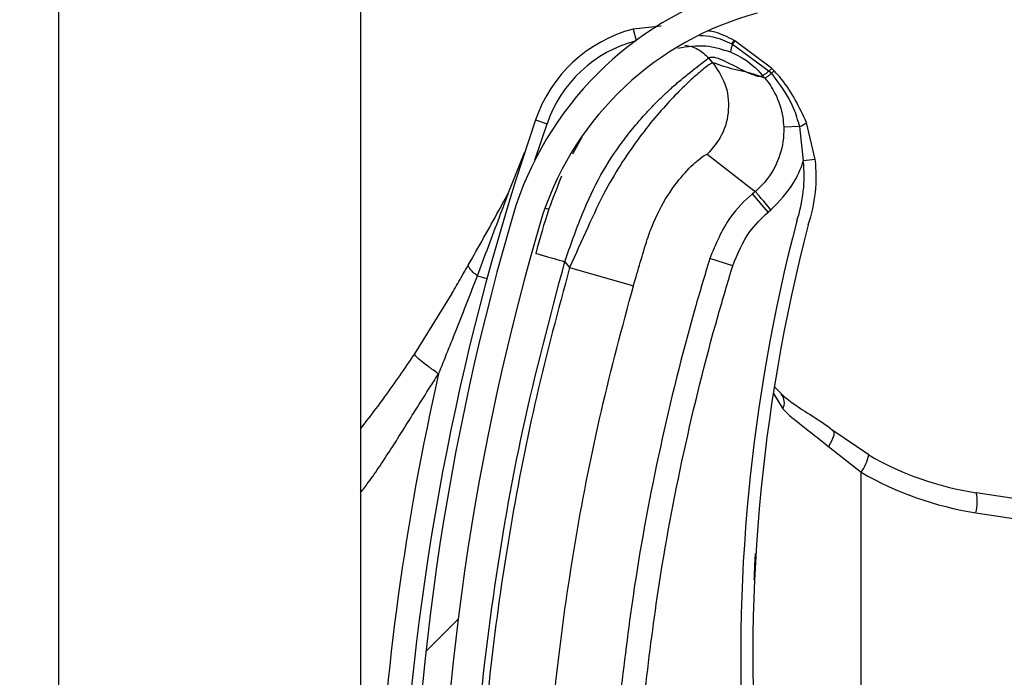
# Model space of a CAD drawing. Header units: inches. Extents: x 170 to 284, y 215 to 248.
# Tile 939 of 1056: x 235.429 to 235.5128, y 241.9342 to 241.9902. Entities that reach past the tile are written whole.
import ezdxf

# ---------------------------------------------------------------- set-up
doc = ezdxf.new("R2010")
doc.units = ezdxf.units.IN
doc.header["$LTSCALE"] = 0.25
doc.header["$MEASUREMENT"] = 0
doc.layers.add('ANNOTATIONS', color=1, linetype='Continuous')
doc.layers.add('LH TOP OF HOOD', color=7, linetype='Continuous')
doc.styles.add('ARIAL', font='arial.ttf', dxfattribs={"height": 0.09375})
doc.dimstyles.new('STANDARD$0', dxfattribs={"dimtxt": 0.09375, "dimasz": 0.09375, "dimexe": 0.03125, "dimexo": 0.046875, "dimgap": 0.09, "dimtad": 0, "dimtih": 1, "dimtoh": 1, "dimdec": 4, "dimzin": 0, "dimdsep": 46, "dimtxsty": 'ARIAL', "dimcen": 0.09, "dimadec": 0, "dimazin": 0, "dimtfac": 1, "dimtdec": 4, "dimtofl": 0, "dimtmove": 0, "dimatfit": 1, "dimfxl": 1, "dimtolj": 1, "dimtzin": 0, "dimarcsym": 0})

# ---------------------------------------------------------------- blocks, each defined once
blk = doc.blocks.new('*D70')
at = {"layer": 'ANNOTATIONS', "color": 0, "lineweight": -2, "transparency": 16777216}
for p, q in [((235.475871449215, 243.8427370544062), (236.9163148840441, 243.8427370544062)), ((236.8850648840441, 243.7489870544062), (236.8850648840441, 242.028811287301)), ((236.8850648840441, 239.873775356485), (236.8850648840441, 241.5939511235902)), ((236.1545398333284, 239.780025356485), (236.9163148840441, 239.780025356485))]:
    blk.add_line(p, q, dxfattribs=at)
at = {"layer": 'ANNOTATIONS', "color": 0, "transparency": 16777216}
for points in [[(236.8694398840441, 243.7489870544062), (236.9006898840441, 243.7489870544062), (236.8850648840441, 243.8427370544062)], [(236.8694398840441, 239.873775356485), (236.9006898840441, 239.873775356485), (236.8850648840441, 239.780025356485)]]:
    blk.add_solid(points, dxfattribs=at)
at = {"layer": 'defpoints', "color": 0, "transparency": 16777216}
for p in [(235.428996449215, 243.8427370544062), (236.1076648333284, 239.780025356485), (236.8850648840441, 239.780025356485)]:
    blk.add_point(p, dxfattribs=at)
at = {"layer": 'ANNOTATIONS', "color": 0, "transparency": 16777216, "insert": (236.8850648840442, 241.8113812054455), "char_height": 0.09375, "attachment_point": 5, "style": 'ARIAL'}
blk.add_mtext('\\A1;OPENING\\PHEIGHT', dxfattribs=at)

msp = doc.modelspace()

# ---------------------------------------------------------------- hatches: boundary and pattern name
at = {"layer": 'LH TOP OF HOOD'}
h = msp.add_hatch(dxfattribs=at)
h.set_pattern_fill('ANSI31', color=256, scale=0.34241245, angle=2.8e-322, style=0)
h.set_pattern_definition([(45, (225.4196035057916, 238.187647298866), (-0.03026527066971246, 0.03026527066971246), [])])
edge = h.paths.add_edge_path(flags=0)
edge.add_arc((235.4928707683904, 241.8217658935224), 0.001712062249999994, 450.0000000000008, 472.2104203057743)
edge.add_line((235.4922235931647, 241.8233509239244), (235.4913110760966, 241.8255858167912))
edge.add_arc((235.4928707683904, 241.8217658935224), 0.004126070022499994, 450, 472.2104203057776, ccw=False)
edge.add_arc((235.4928707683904, 241.8128631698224), 0.01302879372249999, 401.4761673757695, 450, ccw=False)
edge.add_arc((235.4886248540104, 241.8097129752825), 0.01830194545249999, 359.9999999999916, 400.0613730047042, ccw=False)
edge.add_arc((235.4951649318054, 241.8097129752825), 0.01176186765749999, 292.1408576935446, 359.99999999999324, ccw=False)
edge.add_arc((235.4928707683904, 241.8129658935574), 0.01566536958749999, 235.2570680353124, 295.43079980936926, ccw=False)
edge.add_arc((235.4981096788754, 241.8210810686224), 0.02532140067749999, 212.8542481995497, 235.9809333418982, ccw=False)
edge.add_arc((235.4899602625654, 241.8147121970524), 0.01504902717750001, 172.1557183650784, 209.3146496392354, ccw=False)
edge.add_arc((235.5023898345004, 241.8133767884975), 0.02754708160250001, 453.3085031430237, 532.9325737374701, ccw=False)
edge.add_arc((235.4991369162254, 241.8494670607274), 0.008748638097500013, 280.9586189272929, 427.9414322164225)
edge.add_arc((235.5189966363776, 241.9118203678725), 0.05672062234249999, 179.5706357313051, 253.00989973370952, ccw=False)
edge.add_arc((235.6773283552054, 241.9130188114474), 0.2150521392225, 163.4260275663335, 180.2060536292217, ccw=False)
edge.add_arc((235.4985548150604, 241.9651682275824), 0.02884824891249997, 465.15884346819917, 521.4137567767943, ccw=False)
edge.add_arc((235.4812287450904, 242.0197145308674), 0.0284373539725, 290.1205938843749, 343.7190675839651)
edge.add_arc((235.4940692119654, 242.0155370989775), 0.01494630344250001, 345.2914408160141, 400.5471921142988)
edge.add_arc((235.4906450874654, 242.0137223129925), 0.0187470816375, 397.9578745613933, 431.439615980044)
edge.add_arc((235.4928707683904, 242.0185503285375), 0.0134739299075, 433.8775574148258, 472.2736457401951)
edge.add_arc((235.4903026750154, 242.0255697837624), 0.006011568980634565, 474.9825325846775, 495.717573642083)
edge.add_arc((235.5000956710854, 242.0183106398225), 0.01816498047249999, 500.8992600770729, 539.9999999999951)
edge.add_arc((235.4928707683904, 242.0183106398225), 0.01094007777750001, 539.9999999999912, 629.9999999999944)
edge.add_arc((235.4928707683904, 242.0092367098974), 0.001866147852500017, 269.9999999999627, 285.6422464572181)
edge.add_line((235.4933739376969, 242.00743967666), (235.4940248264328, 242.0051150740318))
edge.add_arc((235.4928707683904, 242.0092367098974), 0.004280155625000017, 269.9999999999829, 285.6422464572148, ccw=False)
edge.add_arc((235.4928707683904, 242.0183106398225), 0.01335408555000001, 179.9999999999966, 269.999999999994, ccw=False)
edge.add_arc((235.5000956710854, 242.0183106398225), 0.020578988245, 500.6113583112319, 539.9999999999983, ccw=False)
edge.add_arc((235.4903026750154, 242.0255697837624), 0.008425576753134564, 474.57766718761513, 496.4997109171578, ccw=False)
edge.add_arc((235.4928707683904, 242.0185503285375), 0.01588793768, 433.6903022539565, 472.4705806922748, ccw=False)
edge.add_arc((235.4906450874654, 242.0137223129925), 0.02116108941, 398.10453077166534, 431.5771717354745, ccw=False)
edge.add_arc((235.4940692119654, 242.0155370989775), 0.01736031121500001, 345.180248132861, 400.3658533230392, ccw=False)
edge.add_arc((235.4812287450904, 242.0197145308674), 0.030851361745, 289.9181572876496, 343.7795375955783, ccw=False)
edge.add_arc((235.4985548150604, 241.9651682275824), 0.02643424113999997, 464.9417095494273, 521.3236131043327)
edge.add_arc((235.6773283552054, 241.9130188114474), 0.21263813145, 523.4376684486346, 540.2096895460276)
edge.add_arc((235.5189966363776, 241.9118203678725), 0.05430661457, 539.5566266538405, 613.1145348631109)
edge.add_arc((235.4991369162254, 241.8494670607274), 0.01116264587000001, 280.0610388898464, 428.52908719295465, ccw=False)
edge.add_arc((235.5023898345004, 241.8133767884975), 0.02513307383, 452.9714001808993, 532.9706577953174)
edge.add_arc((235.4899602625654, 241.8147121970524), 0.01263501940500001, 532.0830472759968, 568.9826967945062)
edge.add_arc((235.4981096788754, 241.8210810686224), 0.022907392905, 213.0443063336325, 236.0197152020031)
edge.add_arc((235.4928707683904, 241.8129658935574), 0.01325136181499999, 235.1922404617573, 295.7352497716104)
edge.add_arc((235.4951649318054, 241.8097129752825), 0.009347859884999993, 291.7225241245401, 359.9999999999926)
edge.add_arc((235.4886248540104, 241.8097129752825), 0.01588793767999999, 359.9999999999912, 399.9521788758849)
edge.add_arc((235.4928707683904, 241.8128631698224), 0.01061478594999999, 401.6345013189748, 450.0000000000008)

# ---------------------------------------------------------------- linework, layer by layer
for p, q in [((235.4323139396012, 239.8275350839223), (235.4323139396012, 243.9380293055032)), ((235.4579948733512, 242.1118967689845), (235.4579948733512, 241.9195228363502)), ((235.4835819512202, 241.9896043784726), (235.481182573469, 241.9893548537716)), ((235.481182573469, 241.9893548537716), (235.4814363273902, 241.9883884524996)), ((235.489586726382, 241.988099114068), (235.489587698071, 241.9880986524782)), ((235.489587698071, 241.9880986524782), (235.4896498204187, 241.9880688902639)), ((235.4896498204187, 241.9880688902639), (235.4896506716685, 241.9880684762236)), ((235.4896506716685, 241.9880684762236), (235.4927543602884, 241.9857841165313)), ((235.489768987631, 241.9883890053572), (235.4897681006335, 241.9883894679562)), ((235.4898305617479, 241.9883566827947), (235.489768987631, 241.9883890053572)), ((235.4898314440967, 241.9883562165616), (235.4898305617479, 241.9883566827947)), ((235.492972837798, 241.9860325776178), (235.4898314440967, 241.9883562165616)), ((235.4894628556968, 241.9874115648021), (235.4894635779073, 241.9874112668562)), ((235.4879625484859, 241.9864970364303), (235.4876147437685, 241.9869084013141)), ((235.4923982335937, 241.9851812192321), (235.4914668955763, 241.9855137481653)), ((235.4927543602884, 241.9857841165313), (235.4929446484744, 241.9855784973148)), ((235.4728244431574, 241.9782131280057), (235.4738602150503, 241.981313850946)), ((235.4728884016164, 241.9816467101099), (235.4738602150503, 241.981313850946)), ((235.496685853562, 241.9782738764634), (235.4959352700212, 241.9814208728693)), ((235.495332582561, 241.9810734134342), (235.4939989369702, 241.9810242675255)), ((235.495332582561, 241.9810734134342), (235.4956647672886, 241.9781616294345)), ((235.4768228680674, 241.980155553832), (235.4760291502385, 241.9787168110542)), ((235.4706197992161, 241.9755308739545), (235.4719746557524, 241.9789198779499)), ((235.496685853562, 241.9782738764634), (235.4956647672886, 241.9781616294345)), ((235.4915840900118, 241.9755556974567), (235.4913360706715, 241.9753459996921)), ((235.492661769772, 241.9737780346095), (235.4913360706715, 241.9753459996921)), ((235.4736905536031, 241.974142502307), (235.4740189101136, 241.9740416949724)), ((235.492661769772, 241.9737780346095), (235.4929097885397, 241.9739877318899)), ((235.4753710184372, 241.9695738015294), (235.4757838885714, 241.9690854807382)), ((235.4896652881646, 241.9692381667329), (235.4877024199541, 241.9698407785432)), ((235.4757838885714, 241.9690854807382), (235.4812140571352, 241.9675373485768)), ((235.4679328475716, 241.9683655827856), (235.4687513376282, 241.9681437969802)), ((235.4657649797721, 241.9668702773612), (235.4625787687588, 241.9617437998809)), ((235.493229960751, 241.9589083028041), (235.4938234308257, 241.9583506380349)), ((235.4931195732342, 241.9583753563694), (235.493921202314, 241.9570701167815)), ((235.5012292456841, 241.9531494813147), (235.4981888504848, 241.9552167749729)), ((235.4978021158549, 241.9538725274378), (235.5005924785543, 241.9516692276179)), ((235.5005924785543, 241.886248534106), (235.5005924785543, 241.9516692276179)), ((235.5179170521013, 241.9487736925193), (235.5103797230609, 241.9499237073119)), ((235.5103449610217, 241.9482312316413), (235.5179170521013, 241.9470759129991))]:
    msp.add_line(p, q, dxfattribs=at)
at = {"layer": 'LH TOP OF HOOD', "flags": 128}
msp.add_lwpolyline([(235.4981888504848, 241.9552167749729), (235.4982449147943, 241.9551427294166), (235.4982704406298, 241.9550339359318), (235.4982647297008, 241.9548933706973), (235.4982279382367, 241.954724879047), (235.4981610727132, 241.9545330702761), (235.4980659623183, 241.954323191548), (235.4979452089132, 241.954100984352), (235.4978021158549, 241.9538725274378)], dxfattribs=at)
at = {"layer": 'LH TOP OF HOOD'}
for centre, radius, start, end in [((235.4985548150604, 241.9651682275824), 0.02884824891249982, 105.1588434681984, 161.4137567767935), ((235.4985548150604, 241.9651682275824), 0.02643424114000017, 104.9417095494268, 161.3236131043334), ((235.4842262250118, 241.9777633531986), 0.01198443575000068, 104.7123854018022, 161.0929786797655), ((235.4842262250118, 241.9777633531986), 0.01095719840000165, 104.7123854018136, 161.0929786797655), ((235.491697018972, 241.9871313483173), 0.002251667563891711, 155.3939551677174, 172.8510957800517), ((235.4916996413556, 241.9871299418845), 0.002253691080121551, 155.3897650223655, 172.8291455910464), ((235.4909960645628, 241.9874205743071), 0.001564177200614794, 141.7256942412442, 154.2910519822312), ((235.4910005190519, 241.9874182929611), 0.001568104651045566, 141.7542666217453, 154.2863466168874), ((235.4910992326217, 241.9873592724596), 0.001613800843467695, 141.8260927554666, 153.9140894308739), ((235.4910983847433, 241.9873596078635), 0.001611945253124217, 141.8104826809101, 153.9114578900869), ((235.6772931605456, 241.9116353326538), 0.21606225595, 161.092978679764, 176.5597220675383), ((235.4949804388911, 241.9823806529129), 0.001353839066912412, 285.0764398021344, 314.8519014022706), ((235.4837520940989, 241.9768520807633), 0.01198443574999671, 341.3410974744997, 6.273281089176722), ((235.4837520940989, 241.9768520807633), 0.01301167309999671, 341.5025581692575, 6.273281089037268), ((235.6773283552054, 241.9130188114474), 0.2150521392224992, 163.4260275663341, 180.2060536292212), ((235.6773283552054, 241.9130188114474), 0.2126381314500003, 163.4376684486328, 180.2096895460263), ((235.6368884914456, 241.9359294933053), 0.146552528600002, 165.3406183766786, 202.0185750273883), ((235.6368884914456, 241.9359294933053), 0.1455252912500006, 165.3544246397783, 203.870550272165), ((235.6772931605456, 241.9116353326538), 0.2180957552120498, 167.1792232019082, 177.2535733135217), ((235.4929314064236, 241.9575991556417), 0.001122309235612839, 331.8758133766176, 39.94683461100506), ((235.4976674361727, 241.9538045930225), 0.003621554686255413, 323.8694765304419, 349.5782562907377), ((235.5143048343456, 241.9756493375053), 0.02602334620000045, 239.837373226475, 261.3249484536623), ((235.5145283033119, 241.9756493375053), 0.02773540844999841, 239.8373732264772, 261.3249484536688), ((235.5070491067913, 241.9491455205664), 0.003420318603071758, 344.4956794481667, 13.15103634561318)]:
    msp.add_arc(centre, radius, start, end, dxfattribs=at)
for points, knots in [([(235.4868710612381, 241.9888200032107), (235.4872412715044, 241.9887985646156), (235.4881897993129, 241.9887436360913), (235.4890576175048, 241.9883432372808), (235.489586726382, 241.988099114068)], [0, 0, 0, 0, 0.3902998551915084, 1, 1, 1, 1]), ([(235.4897681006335, 241.9883894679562), (235.4892433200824, 241.9886676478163), (235.488552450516, 241.9890338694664), (235.4877900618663, 241.989161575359), (235.4876067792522, 241.9891922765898)], [0, 0, 0, 0, 0.7595942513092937, 0.9999999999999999, 0.9999999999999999, 0.9999999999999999, 0.9999999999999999]), ([(235.4850031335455, 241.987748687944), (235.4857945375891, 241.9878721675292), (235.4873121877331, 241.9881089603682), (235.4887667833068, 241.9876372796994), (235.4894628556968, 241.9874115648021)], [0, 0, 0, 0, 0.5214667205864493, 1, 1, 1, 1]), ([(235.4855767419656, 241.9879787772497), (235.4857668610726, 241.9879504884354), (235.4861622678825, 241.9878916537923), (235.4868992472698, 241.9875888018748), (235.4873328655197, 241.9871764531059), (235.4876147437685, 241.9869084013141)], [0, 0, 0, 0, 0.2447599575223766, 0.5090480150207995, 1, 1, 1, 1]), ([(235.4876147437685, 241.9869084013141), (235.4877215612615, 241.9869480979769), (235.4879458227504, 241.9870314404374), (235.488547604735, 241.9868374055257), (235.489302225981, 241.9864893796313), (235.4901015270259, 241.9860751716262), (235.4908989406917, 241.9856680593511), (235.4913228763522, 241.9855099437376), (235.4915378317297, 241.985429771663)], [0, 0, 0, 0, 0.1574760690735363, 0.330618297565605, 0.4911886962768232, 0.6742546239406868, 0.834831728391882, 1, 1, 1, 1]), ([(235.4894635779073, 241.9874112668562), (235.4897431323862, 241.9872830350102), (235.4907760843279, 241.9868092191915), (235.4916702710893, 241.9860438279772), (235.4922046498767, 241.9854104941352), (235.4922046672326, 241.9854104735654)], [0, 0, 0, 0, 0.2706300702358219, 0.9999763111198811, 1, 1, 1, 1]), ([(235.4753710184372, 241.9695738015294), (235.475846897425, 241.970930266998), (235.4767452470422, 241.973490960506), (235.4783606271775, 241.9769819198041), (235.4799630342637, 241.9793938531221), (235.4812950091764, 241.9810965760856), (235.4822098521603, 241.982139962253), (235.4830014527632, 241.9829684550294), (235.4836702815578, 241.9836283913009), (235.4844150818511, 241.9843234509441), (235.4852489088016, 241.9850491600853), (235.4863782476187, 241.9859571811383), (235.4873683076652, 241.9867171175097), (235.487537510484, 241.986848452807), (235.4876147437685, 241.9869084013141)], [0, 0, 0, 0, 0.1307156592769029, 0.2467609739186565, 0.3577928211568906, 0.4170971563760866, 0.4791482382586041, 0.5177152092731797, 0.5590896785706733, 0.603294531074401, 0.6633484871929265, 0.7353692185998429, 0.8792082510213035, 1, 1, 1, 1]), ([(235.4879625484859, 241.9864970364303), (235.4878831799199, 241.9864653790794), (235.4877218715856, 241.9864010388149), (235.4869333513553, 241.9857822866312), (235.4858723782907, 241.9848391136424), (235.4846420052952, 241.9836255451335), (235.4832342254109, 241.9820796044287), (235.4817591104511, 241.9802444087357), (235.4802690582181, 241.9781092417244), (235.4787407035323, 241.9755546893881), (235.4773045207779, 241.972478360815), (235.4762950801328, 241.9702260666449), (235.4757838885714, 241.9690854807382)], [0, 0, 0, 0, 0.1094013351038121, 0.2223468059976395, 0.3151791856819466, 0.4102231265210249, 0.5012749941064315, 0.5946006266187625, 0.6834485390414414, 0.7745330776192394, 0.8858211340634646, 1, 1, 1, 1]), ([(235.4879625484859, 241.9864970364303), (235.4883517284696, 241.9859211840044), (235.4891601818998, 241.9847249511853), (235.489419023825, 241.982499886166), (235.4888913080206, 241.9803225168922), (235.4879432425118, 241.9792327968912), (235.4874868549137, 241.9787082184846)], [0, 0, 0, 0, 0.2406941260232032, 0.499999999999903, 0.7593058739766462, 1, 1, 1, 1]), ([(235.4914668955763, 241.9855137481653), (235.491256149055, 241.9855719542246), (235.4906749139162, 241.9857324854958), (235.4896066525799, 241.985942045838), (235.4885859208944, 241.9862866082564), (235.4879625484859, 241.9864970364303)], [0, 0, 0, 0, 0.1812946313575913, 0.5000073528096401, 1, 1, 1, 1]), ([(235.4915378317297, 241.985429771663), (235.4916313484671, 241.9854041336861), (235.4918194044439, 241.9853525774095), (235.4920468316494, 241.9853400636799), (235.4921519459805, 241.9853872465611), (235.4922043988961, 241.9854107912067)], [0, 0, 0, 0, 0.3313600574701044, 0.6663431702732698, 0.9999999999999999, 0.9999999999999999, 0.9999999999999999, 0.9999999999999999]), ([(235.4922043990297, 241.9854107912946), (235.4922525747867, 241.9853537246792), (235.4923171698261, 241.9852772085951), (235.4923818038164, 241.9852006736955), (235.4923982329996, 241.9851812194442)], [0, 0, 0, 0, 0.7458120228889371, 0.9999999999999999, 0.9999999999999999, 0.9999999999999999, 0.9999999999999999]), ([(235.4927543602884, 241.9857841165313), (235.4927345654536, 241.9857688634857), (235.4926156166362, 241.9856772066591), (235.492431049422, 241.9855402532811), (235.4922561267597, 241.98542213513), (235.4922218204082, 241.9854143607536), (235.4922046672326, 241.9854104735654)], [0, 0, 0, 0, 0.06239373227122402, 0.3749291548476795, 0.6874645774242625, 1, 1, 1, 1]), ([(235.4929446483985, 241.9855784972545), (235.4929247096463, 241.9855626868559), (235.4928049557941, 241.9854677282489), (235.4926197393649, 241.9853246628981), (235.4924458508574, 241.9851988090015), (235.4924141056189, 241.9851870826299), (235.4923982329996, 241.9851812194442)], [0, 0, 0, 0, 0.06242876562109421, 0.3749525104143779, 0.6874762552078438, 1, 1, 1, 1]), ([(235.4929448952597, 241.985578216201), (235.4936531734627, 241.9846499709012), (235.4947066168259, 241.9832693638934), (235.4951780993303, 241.9816153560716), (235.495332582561, 241.9810734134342)], [0, 0, 0, 0, 0.6723457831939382, 1, 1, 1, 1]), ([(235.4931778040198, 241.9858220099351), (235.4931777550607, 241.9858220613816), (235.4931102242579, 241.9858930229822), (235.493041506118, 241.9859628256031), (235.492972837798, 241.9860325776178)], [0, 0, 0, 0, 0.0007249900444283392, 0.9999999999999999, 0.9999999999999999, 0.9999999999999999, 0.9999999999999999]), ([(235.4959352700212, 241.9814208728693), (235.4953219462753, 241.9827165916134), (235.4945713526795, 241.9843023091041), (235.4933932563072, 241.985587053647), (235.493177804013, 241.9858220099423)], [0, 0, 0, 0, 0.8171182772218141, 1, 1, 1, 1]), ([(235.492395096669, 241.9851849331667), (235.492395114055, 241.9851849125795), (235.4927301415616, 241.9847881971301), (235.4934142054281, 241.9837544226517), (235.4939048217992, 241.9822947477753), (235.4939782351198, 241.9813037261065), (235.4939989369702, 241.9810242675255)], [0, 0, 0, 0, 1.782673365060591e-05, 0.3435204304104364, 0.8148790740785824, 1, 1, 1, 1]), ([(235.4939989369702, 241.9810242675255), (235.4939996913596, 241.9810019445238), (235.494026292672, 241.9802147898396), (235.4938017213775, 241.9786432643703), (235.4928461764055, 241.9768066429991), (235.4919669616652, 241.9758795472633), (235.4915839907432, 241.9755555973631), (235.4915839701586, 241.9755555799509)], [0, 0, 0, 0, 0.0108740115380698, 0.3834398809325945, 0.7558119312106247, 0.9999868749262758, 1, 1, 1, 1]), ([(235.48239348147, 241.9714706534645), (235.4823934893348, 241.9714706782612), (235.4825073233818, 241.9718295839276), (235.4830067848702, 241.9732357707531), (235.4841813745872, 241.9754384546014), (235.4857161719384, 241.9773417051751), (235.4870615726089, 241.9785533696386), (235.4873352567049, 241.9786530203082), (235.4874868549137, 241.9787082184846)], [0, 0, 0, 0, 4.497367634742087e-06, 0.06509473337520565, 0.2616701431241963, 0.4753105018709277, 0.7093656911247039, 0.9999999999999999, 0.9999999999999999, 0.9999999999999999, 0.9999999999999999]), ([(235.4874868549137, 241.9787082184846), (235.4881600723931, 241.9781790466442), (235.4895065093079, 241.9771207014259), (235.4908914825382, 241.9760772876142), (235.4915839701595, 241.9755555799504)], [0, 0, 0, 0, 0.4999992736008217, 1, 1, 1, 1]), ([(235.4929097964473, 241.9739877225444), (235.4936115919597, 241.9747060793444), (235.4947737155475, 241.9758956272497), (235.4954486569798, 241.9774691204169), (235.4956538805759, 241.9781267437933), (235.4956647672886, 241.9781616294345)], [0, 0, 0, 0, 0.5907811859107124, 0.9782917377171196, 1, 1, 1, 1]), ([(235.4751017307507, 241.976843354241), (235.4747273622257, 241.9759255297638), (235.4738708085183, 241.973825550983), (235.4732512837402, 241.9715583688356), (235.4729025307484, 241.9702820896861)], [0, 0, 0, 0, 0.4370636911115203, 0.9999999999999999, 0.9999999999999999, 0.9999999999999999, 0.9999999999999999]), ([(235.4671610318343, 241.9692804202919), (235.4680320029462, 241.9708206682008), (235.4691948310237, 241.9728770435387), (235.4703339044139, 241.9749984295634), (235.4706197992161, 241.9755308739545)], [0, 0, 0, 0, 0.7490110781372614, 1, 1, 1, 1]), ([(235.4679328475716, 241.9683655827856), (235.4685612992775, 241.9700304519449), (235.4694615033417, 241.9724152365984), (235.4703512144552, 241.9748084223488), (235.4706197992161, 241.9755308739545)], [0, 0, 0, 0, 0.6981213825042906, 1, 1, 1, 1]), ([(235.4913360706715, 241.9753459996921), (235.4913360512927, 241.9753459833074), (235.4906421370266, 241.9747592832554), (235.4890673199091, 241.9731357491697), (235.4882093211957, 241.9710644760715), (235.4877024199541, 241.9698407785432)], [0, 0, 0, 0, 1.142795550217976e-05, 0.409211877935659, 1, 1, 1, 1]), ([(235.4896652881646, 241.9692381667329), (235.4900769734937, 241.9702553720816), (235.4907745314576, 241.9719789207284), (235.4921131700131, 241.9732550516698), (235.492661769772, 241.9737780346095)], [0, 0, 0, 0, 0.5901808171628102, 1, 1, 1, 1]), ([(235.4812140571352, 241.9675373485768), (235.4816015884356, 241.9688619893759), (235.4819891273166, 241.9701866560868), (235.4823934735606, 241.9714706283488), (235.48239348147, 241.9714706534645)], [0, 0, 0, 0, 0.999980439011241, 1, 1, 1, 1]), ([(235.4729025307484, 241.9702820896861), (235.4729355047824, 241.9702726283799), (235.4729862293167, 241.9702580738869), (235.4732940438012, 241.9701697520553), (235.4736126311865, 241.9700783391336), (235.4740080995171, 241.969964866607), (235.4745828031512, 241.9697999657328), (235.4750604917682, 241.9696629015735), (235.4753710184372, 241.9695738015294)], [0, 0, 0, 0, 0.2394568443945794, 0.3683606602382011, 0.5000000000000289, 0.6316393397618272, 0.7605431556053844, 1, 1, 1, 1]), ([(235.4672588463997, 241.9125472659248), (235.4673576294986, 241.9173026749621), (235.4675557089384, 241.9268382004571), (235.4691652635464, 241.9411471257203), (235.4716220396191, 241.9554566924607), (235.4741193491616, 241.9648605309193), (235.4753710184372, 241.9695738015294)], [0, 0, 0, 0, 0.2468628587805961, 0.4950083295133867, 0.74689458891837, 1, 1, 1, 1]), ([(235.4877024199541, 241.9698407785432), (235.4872743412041, 241.9684114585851), (235.4856894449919, 241.9631196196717), (235.4833942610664, 241.9538215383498), (235.4813276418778, 241.9429121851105), (235.4804763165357, 241.9358998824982), (235.4801128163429, 241.9329057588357)], [0, 0, 0, 0, 0.1185397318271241, 0.4388752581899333, 0.7604101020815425, 1, 1, 1, 1]), ([(235.4657629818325, 241.9668668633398), (235.4657629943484, 241.9668668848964), (235.4660272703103, 241.9673220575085), (235.4664949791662, 241.9681220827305), (235.4669618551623, 241.9689312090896), (235.4671610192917, 241.9692803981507), (235.4671610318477, 241.9692804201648)], [0, 0, 0, 0, 2.704369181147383e-05, 0.571031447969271, 0.9999729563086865, 1, 1, 1, 1]), ([(235.4679328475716, 241.9683655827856), (235.4678016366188, 241.9684773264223), (235.4675362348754, 241.9687033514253), (235.4672826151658, 241.968993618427), (235.4671783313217, 241.9691785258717), (235.4671643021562, 241.9692611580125), (235.4671610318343, 241.9692804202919)], [0, 0, 0, 0, 0.2979480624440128, 0.6026626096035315, 0.907377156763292, 0.9999999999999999, 0.9999999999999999, 0.9999999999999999, 0.9999999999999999]), ([(235.4757838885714, 241.9690854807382), (235.4748098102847, 241.9654553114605), (235.472858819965, 241.9581844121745), (235.4706805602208, 241.947103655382), (235.469069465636, 241.9359210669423), (235.4680587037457, 241.9249523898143), (235.4678640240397, 241.9177045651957), (235.4677705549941, 241.9142247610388)], [0, 0, 0, 0, 0.2027568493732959, 0.4061035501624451, 0.6088604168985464, 0.8122072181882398, 1, 1, 1, 1]), ([(235.4821542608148, 241.932685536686), (235.4825139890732, 241.9356486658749), (235.4833546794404, 241.9425735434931), (235.4853985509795, 241.9533701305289), (235.4876688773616, 241.9625722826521), (235.4892416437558, 241.9678236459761), (235.4896652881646, 241.9692381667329)], [0, 0, 0, 0, 0.2395900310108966, 0.5599255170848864, 0.8814604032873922, 0.9999999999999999, 0.9999999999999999, 0.9999999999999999, 0.9999999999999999]), ([(235.4646347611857, 241.9600312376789), (235.4651576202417, 241.9613226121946), (235.466280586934, 241.9640961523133), (235.4673574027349, 241.9668786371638), (235.4679328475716, 241.9683655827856)], [0, 0, 0, 0, 0.4656051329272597, 1, 1, 1, 1]), ([(235.4734166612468, 241.9141550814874), (235.4734166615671, 241.9141551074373), (235.473458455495, 241.9175414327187), (235.4737215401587, 241.9245881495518), (235.4746734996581, 241.9352613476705), (235.4762481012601, 241.9461374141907), (235.4783665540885, 241.9569247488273), (235.480264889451, 241.9639998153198), (235.4812140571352, 241.9675373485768)], [0, 0, 0, 0, 1.439079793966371e-06, 0.1877923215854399, 0.3908439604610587, 0.5938956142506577, 0.7969478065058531, 1, 1, 1, 1]), ([(235.4625787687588, 241.9617437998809), (235.4621565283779, 241.9611163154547), (235.4613155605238, 241.9598665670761), (235.4599583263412, 241.9579754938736), (235.4588589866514, 241.956488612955), (235.4581685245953, 241.9556219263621), (235.4579948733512, 241.9554039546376)], [0, 0, 0, 0, 0.2874979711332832, 0.5726040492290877, 0.8925098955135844, 1, 1, 1, 1]), ([(235.4646347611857, 241.9600312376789), (235.4643440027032, 241.9602365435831), (235.4637452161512, 241.9606593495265), (235.4630561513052, 241.9612006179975), (235.4626144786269, 241.9616012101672), (235.4625904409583, 241.9616971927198), (235.4625787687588, 241.9617437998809)], [0, 0, 0, 0, 0.2427897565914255, 0.5000000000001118, 0.7572102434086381, 0.9999999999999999, 0.9999999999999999, 0.9999999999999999, 0.9999999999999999]), ([(235.4579948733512, 241.9499193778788), (235.4582157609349, 241.9502075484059), (235.4587915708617, 241.9509587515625), (235.4596915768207, 241.9522700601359), (235.4606664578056, 241.9537500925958), (235.4616625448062, 241.9553315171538), (235.4627387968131, 241.9570625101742), (235.4637487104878, 241.9586704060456), (235.4644132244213, 241.9596909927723), (235.4646347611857, 241.9600312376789)], [0, 0, 0, 0, 0.09019872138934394, 0.2351300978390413, 0.3944108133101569, 0.5296508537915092, 0.6982639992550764, 0.8994067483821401, 0.9999999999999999, 0.9999999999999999, 0.9999999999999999, 0.9999999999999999]), ([(235.4937837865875, 241.9583324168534), (235.494127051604, 241.9580480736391), (235.4948670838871, 241.9574350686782), (235.4964284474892, 241.9564597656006), (235.4976758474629, 241.9556808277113), (235.4982965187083, 241.9551196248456), (235.4983569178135, 241.9550650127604)], [0, 0, 0, 0, 0.2839420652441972, 0.6121401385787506, 0.962256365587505, 1, 1, 1, 1]), ([(235.493921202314, 241.9570701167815), (235.4940512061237, 241.9569364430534), (235.494640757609, 241.9563302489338), (235.4959334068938, 241.9553726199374), (235.4971734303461, 241.9543772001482), (235.4978021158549, 241.9538725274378)], [0, 0, 0, 0, 0.1223980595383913, 0.5550603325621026, 1, 1, 1, 1]), ([(235.4914962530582, 241.9425256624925), (235.4915061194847, 241.9428306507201), (235.4915302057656, 241.9435751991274), (235.4915734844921, 241.9443194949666), (235.49159903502, 241.9447589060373)], [0, 0, 0, 0, 0.409628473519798, 1, 1, 1, 1])]:
    msp.add_open_spline(points, degree=3, knots=knots, dxfattribs=at)
for points in [[(235.492972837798, 241.9860325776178), (235.4929713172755, 241.9860281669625), (235.4929682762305, 241.9860193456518), (235.4929244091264, 241.9859673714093), (235.4928554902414, 241.9858910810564), (235.4927880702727, 241.985819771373), (235.4927543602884, 241.9857841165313)], [(235.4931777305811, 241.9858220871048), (235.4931756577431, 241.9858180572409), (235.4931715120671, 241.9858099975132), (235.4931243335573, 241.9857592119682), (235.4930511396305, 241.985684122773), (235.4929801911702, 241.9856136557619), (235.4929447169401, 241.9855784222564)], [(235.4929100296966, 241.9739879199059), (235.4927399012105, 241.9741889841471), (235.4923996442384, 241.9745911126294), (235.4919671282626, 241.9751022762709), (235.4916582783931, 241.9754672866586), (235.491608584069, 241.9755260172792), (235.491583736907, 241.9755553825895)]]:
    msp.add_open_spline(points, degree=3, dxfattribs=at)

# ---------------------------------------------------------------- dimensions: what is measured, and where the dimension line sits
at = {"layer": 'ANNOTATIONS'}
dim = msp.add_linear_dim(base=(236.8850648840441, 239.780025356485), p1=(235.4289964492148, 243.8427370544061), p2=(236.1076648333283, 239.7800253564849), angle=90, text='OPENING\\PHEIGHT', dimstyle='STANDARD$0', dxfattribs=at)
dim.commit()
dim.dimension.update_dxf_attribs({"geometry": '*D70', "text_midpoint": (236.8850648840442, 241.8113812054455)})

doc.saveas('drawing.dxf')
